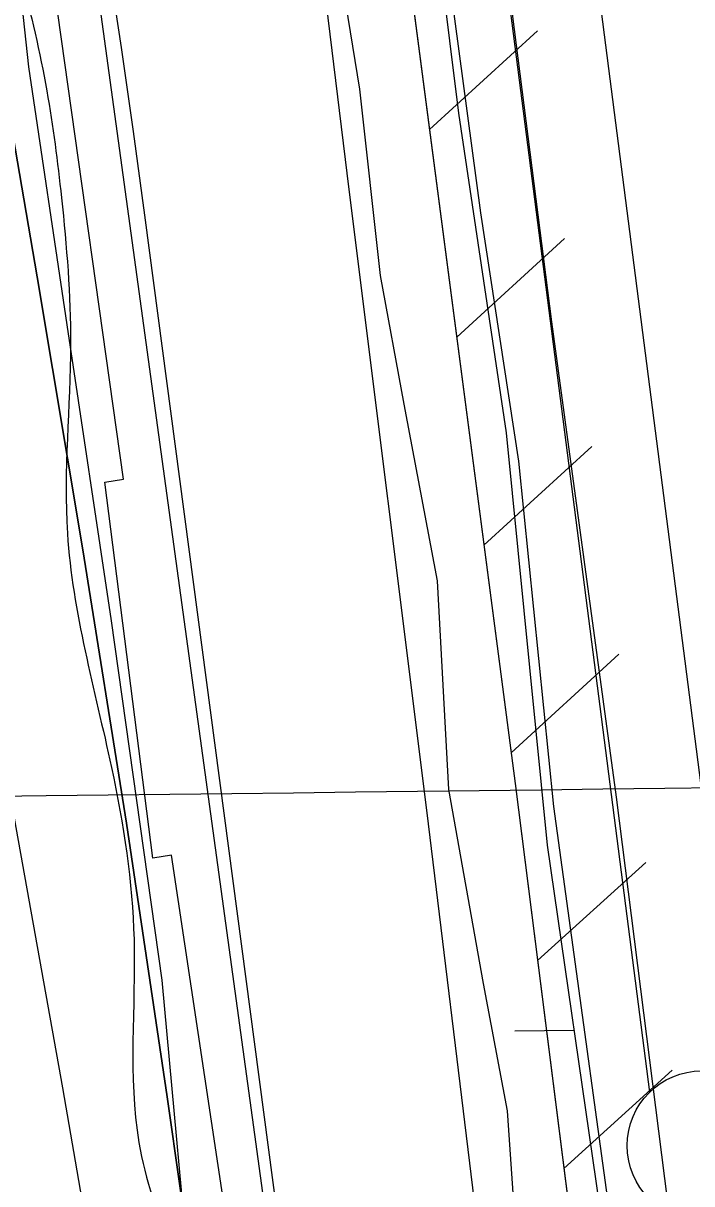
# Model space of a CAD drawing. Extents: x 3694830 to 3732949, y 415201 to 440970.
# Drawn here: x 3718390.1 to 3718613.5, y 426776 to 427163.8 of the extents above; entities that cross this region are included whole.
import ezdxf

# ---------------------------------------------------------------- set-up
doc = ezdxf.new("R2010")
doc.units = 0
for name, color, linetype in [('V-FLOD-BASE', 7, 'Continuous'), ('V-GRID-MAJR', 7, 'Continuous'), ('V-LEVE-TOET', 7, 'Continuous'), ('V-RIVR-EDGE', 7, 'Continuous'), ('V-RRAP-FSHR', 7, 'Continuous'), ('V-RRAP-RVMT', 7, 'Continuous'), ('V-SITE-VEGE', 7, 'Continuous'), ('V-SURV-LINE', 7, 'Continuous'), ('V-TOPO-DPTH', 7, 'Continuous'), ('V-TOPO-MINR', 7, 'Continuous'), ('V-TOPO-WATR', 7, 'Continuous'), ('V-WETL-SWMP', 7, 'Continuous')]:
    doc.layers.add(name, color=color, linetype=linetype)

msp = doc.modelspace()

# ---------------------------------------------------------------- linework, layer by layer
at = {"layer": 'V-FLOD-BASE'}
msp.add_lwpolyline([(3718717.038, 425973.077), (3718690.805, 426180.441), (3718675.353, 426246.468), (3718670.718, 426267.618), (3718666.606, 426303.21), (3718649.628, 426433.199), (3718629.568, 426588.46400000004), (3718614.646, 426697.819), (3718588.413, 426905.183), (3718566.807, 427064.059), (3718536.4560000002, 427301.34), (3718513.311, 427490.64900000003), (3718482.96, 427718.647)], dxfattribs=at)
at = {"layer": 'V-GRID-MAJR'}
msp.add_spline([(3698983.973, 426676.689), (3704276.781, 426737.893), (3709569.5810000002, 426799.866), (3714862.3710000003, 426862.61), (3720155.153, 426926.124), (3725447.9250000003, 426990.407), (3730740.688, 427055.46), (3730740.6890000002, 427055.46)], degree=3, dxfattribs=at)
at = {"layer": 'V-LEVE-TOET'}
msp.add_lwpolyline([(3718690.963, 425975.381), (3718667.63, 426154.56200000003), (3718658.615, 426218.896), (3718653.841, 426248.142), (3718649.593, 426266.219), (3718648.534, 426280.576), (3718648.545, 426306.626), (3718643.771, 426339.591), (3718615.662, 426542.701), (3718591.8030000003, 426724.541), (3718567.407, 426902.13), (3718555.752, 427017.506), (3718543.019, 427100.452), (3718521.278, 427262.619), (3718503.251, 427404.582), (3718480.451, 427578.977), (3718465.077, 427704.458)], dxfattribs=at)
at = {"layer": 'V-RIVR-EDGE'}
msp.add_spline([(3716285.150342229, 433216.70755455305), (3716310.376054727, 433178.2116670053), (3716330.200490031, 433149.67663238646), (3716351.384748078, 433122.4947121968), (3716380.6619774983, 433076.75426305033), (3716399.1355344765, 433050.48336356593), (3716447.785043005, 432976.2089978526), (3716475.253647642, 432930.4730209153), (3716501.833592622, 432891.0694668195), (3716527.508107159, 432851.21599263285), (3716586.0368507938, 432749.33550184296), (3716608.0997060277, 432711.75175305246), (3716608.0896435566, 432707.6823472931), (3716608.0717547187, 432700.4478481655), (3716613.02199377, 432690.94026948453), (3716627.4250269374, 432664.22727627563), (3716633.271752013, 432651.55236812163), (3716643.1890009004, 432639.3195536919), (3716675.1691050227, 432589.50299047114), (3716706.241542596, 432538.3321947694), (3716726.9412209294, 432498.0388629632), (3716741.3252472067, 432463.63921443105), (3716748.5083159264, 432442.8221406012), (3716788.5914538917, 432378.5164541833), (3716817.4332979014, 432339.5594660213), (3716842.1979097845, 432297.4474469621), (3716889.457408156, 432209.6117495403), (3716920.495186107, 432144.4241117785), (3716938.0431876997, 432109.5644806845), (3716956.496619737, 432075.15476968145), (3716988.92217174, 432022.6241512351), (3717009.1808744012, 431986.85349943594), (3717026.296844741, 431960.1337979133), (3717062.315049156, 431897.646798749), (3717093.371833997, 431840.1458163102), (3717112.2628875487, 431799.8569567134), (3717149.120557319, 431711.14266210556), (3717176.537731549, 431644.6075001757), (3717201.24867692, 431580.7919837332), (3717210.6835821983, 431556.3520700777), (3717248.473515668, 431478.93944425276), (3717267.8088990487, 431435.48437323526), (3717289.4072995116, 431392.9280243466), (3717306.4751936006, 431346.7656064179), (3717328.065767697, 431301.04416416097), (3717339.309297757, 431276.599778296), (3717352.341327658, 431244.01210870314), (3717362.697316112, 431226.35230187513), (3717376.210571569, 431205.5195753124), (3717389.256018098, 431178.3577800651), (3717401.373673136, 431141.70294081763), (3717407.1812663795, 431113.2025658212), (3717409.866252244, 431101.89195262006), (3717419.7488415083, 431075.6422961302), (3717452.4923834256, 430968.8518161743), (3717469.0935866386, 430916.8124857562), (3717483.4351269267, 430865.2309017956), (3717505.4543781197, 430810.0130613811), (3717526.565962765, 430753.4409884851), (3717540.488888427, 430715.4252084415), (3717579.0724471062, 430593.2468831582), (3717599.254004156, 430526.27745387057), (3717616.308481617, 430474.68916159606), (3717628.8760567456, 430437.12889190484), (3717638.7441113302, 430405.00120487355), (3717647.6866105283, 430364.284786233), (3717653.484141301, 430331.7150054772), (3717658.415373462, 430314.52077147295), (3717667.8502787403, 430290.08085781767), (3717679.533666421, 430260.6616357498), (3717690.3395749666, 430242.0963984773), (3717695.714018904, 430221.2837968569), (3717698.374407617, 430200.02574735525), (3717697.8529321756, 430171.9931812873), (3717701.423223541, 430152.9936766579), (3717705.9145980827, 430140.7742788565), (3717716.262760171, 430119.94937866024), (3717727.970745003, 430100.4775928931), (3717735.598143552, 430076.49430764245), (3717737.8164385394, 430059.3067819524), (3717749.0476700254, 430029.8886779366), (3717760.7590090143, 430011.77336075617), (3717771.5570911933, 429990.0430301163), (3717776.477142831, 429968.32723415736), (3717783.193520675, 429941.63324783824), (3717791.7252316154, 429917.6477264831), (3717803.4343344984, 429898.62809691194), (3717812.4226738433, 429876.4500822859), (3717819.158058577, 429857.44275129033), (3717834.8829007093, 429816.70956186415), (3717846.5238024, 429770.10840436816), (3717854.1232496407, 429734.8212142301), (3717863.5480924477, 429706.31189481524), (3717878.825250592, 429667.3884482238), (3717891.374936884, 429622.593679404), (3717903.4937099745, 429586.3909963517), (3717917.8240697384, 429530.28785043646), (3717931.7078635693, 429476.44660355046), (3717959.4631526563, 429363.79039162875), (3717976.505331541, 429307.2283812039), (3717987.2463930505, 429262.43808459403), (3718014.107432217, 429153.85351453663), (3718027.5144727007, 429090.0659494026), (3718040.473829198, 429028.0881271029), (3718052.5199288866, 428962.49529134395), (3718057.840706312, 428919.97919233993), (3718056.8950259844, 428903.2516492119), (3718056.857012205, 428887.87833856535), (3718057.7132483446, 428868.43338605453), (3718061.286893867, 428850.7903500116), (3718065.765969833, 428833.5972340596), (3718082.361582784, 428779.2971226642), (3718091.327561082, 428748.075984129), (3718100.2790047, 428710.97681505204), (3718111.4498613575, 428657.14227648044), (3718116.3609685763, 428631.80923095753), (3718128.3075616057, 428525.97449379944), (3718136.7677171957, 428473.0509759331), (3718141.6598175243, 428440.0312750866), (3718152.315907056, 428360.8771076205), (3718163.899788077, 428291.2159841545), (3718171.048197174, 428256.3820682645), (3718178.233501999, 428236.4693068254), (3718193.9158581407, 428178.55418197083), (3718199.7413402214, 428157.2883061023), (3718197.914826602, 428150.05827918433), (3718196.516990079, 428133.3318541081), (3718197.391115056, 428121.12140072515), (3718204.1164373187, 428098.04466397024), (3718215.364439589, 428075.4089028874), (3718227.961084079, 428049.60469427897), (3718240.07538496, 428011.5933864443), (3718242.706704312, 427978.57927585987), (3718251.1064850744, 427901.2393234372), (3718254.151946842, 427852.85078415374), (3718257.693168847, 427822.09521844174), (3718271.4975809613, 427736.1508816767), (3718281.7384100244, 427671.91898671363), (3718287.906479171, 427606.3406856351), (3718295.910006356, 427551.6096610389), (3718303.86545729, 427477.4359200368), (3718310.120734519, 427447.1258022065), (3718323.1359936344, 427407.755789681), (3718345.149654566, 427350.27716828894), (3718351.4094040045, 427321.7756752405), (3718363.483455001, 427267.48674436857), (3718378.280505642, 427217.2605109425), (3718397.9875454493, 427141.24907579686), (3718402.8729374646, 427105.51643777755), (3718405.9172811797, 427056.67574229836), (3718404.85644146, 426993.37611103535), (3718419.5841728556, 426915.1161934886), (3718427.128835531, 426857.673349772), (3718428.7697524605, 426789.8454482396), (3718439.5309389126, 426753.19396314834), (3718453.8926041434, 426709.7511907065), (3718458.333666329, 426677.1847641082), (3718461.822339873, 426625.1778572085), (3718465.3367286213, 426583.5705428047), (3718482.7136682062, 426479.5310138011), (3718492.5235840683, 426423.89120460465), (3718501.0016284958, 426378.20218586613), (3718502.740934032, 426350.1640295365), (3718512.9079716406, 426256.0898256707), (3718518.2276310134, 426213.12157047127), (3718524.0307520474, 426182.8125706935), (3718533.4421782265, 426148.87737693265), (3718540.932056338, 426069.2788796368), (3718548.926639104, 426010.93060547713), (3718557.8054093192, 425944.44128369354), (3718573.419564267, 425858.9446309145), (3718584.546816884, 425787.47600071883), (3718587.6079313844, 425745.4176481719), (3718587.5598551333, 425725.9749317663), (3718607.5144475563, 425567.2177947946), (3718614.553287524, 425488.07257174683), (3718638.2224000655, 425368.6440793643), (3718641.2633896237, 425318.44691529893), (3718641.093445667, 425249.71917358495), (3718640.1008071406, 425214.0010702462), (3718649.842521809, 425130.7797331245), (3718658.7335906, 425069.2641294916), (3718661.819302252, 425037.15321324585), (3718660.4114032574, 425016.35738241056), (3718674.9568921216, 424864.3960049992), (3718675.7337465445, 424812.8479626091), (3718692.623870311, 424694.7927095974), (3718696.053287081, 424618.8215243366), (3718696.3992283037, 424575.8655677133), (3718706.120818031, 424484.50541907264), (3718711.8680364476, 424431.58860952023), (3718715.414848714, 424403.0938247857), (3718735.932284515, 424289.09903311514), (3718746.6017906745, 424215.3707399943), (3718759.902616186, 424108.62833628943), (3718772.361740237, 424027.20891563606), (3718777.7160592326, 423998.2575024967), (3718795.9078670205, 423858.0432417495), (3718805.722255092, 423804.2120573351), (3718812.4363968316, 423776.6137586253), (3718828.995114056, 423707.3924927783), (3718835.666769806, 423662.61225864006), (3718835.0893917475, 423611.97188279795), (3718835.0021836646, 423576.70369954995), (3718839.347093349, 423505.2518401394), (3718842.400381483, 423460.0283942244), (3718850.4217975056, 423412.53186875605), (3718863.399042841, 423357.7885455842), (3718870.556396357, 423326.57187925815), (3718873.558254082, 423260.5492483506), (3718878.8566704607, 423208.99002543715), (3718893.6280058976, 423148.3641995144), (3718898.9990956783, 423126.1951293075), (3718912.449740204, 423080.0416557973), (3718927.228902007, 423022.5809232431), (3718930.7723601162, 422992.72966992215), (3718937.449606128, 422950.2102167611), (3718945.9175880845, 422900.45179226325), (3718952.6261395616, 422870.5927125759), (3718968.7192839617, 422795.94669043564), (3718969.558749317, 422769.7193949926), (3718968.1251351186, 422738.52397166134), (3718972.1185133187, 422707.7672878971), (3718981.0464778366, 422661.1728387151), (3718990.8496853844, 422602.8200923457), (3719006.889163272, 422506.4705728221), (3719010.8098680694, 422446.3237363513), (3719014.374569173, 422425.06345074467), (3719022.4351170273, 422393.39239211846), (3719033.201893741, 422359.001688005), (3719050.257489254, 422307.86555192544), (3719062.772515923, 422249.0539410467), (3719077.096167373, 422190.2378579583), (3719087.846173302, 422149.0648109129)], degree=3, dxfattribs=at)
at = {"layer": 'V-RRAP-FSHR'}
for p, q in [((3718525.896, 427128.279), (3718561.923, 427161.237)), ((3718534.9760000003, 427058.874), (3718571.003, 427091.833)), ((3718544.056, 426989.469), (3718580.083, 427022.428)), ((3718553.136, 426920.064), (3718589.163, 426953.023)), ((3718561.9820000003, 426850.629), (3718598.139, 426883.445)), ((3718570.787, 426781.189), (3718606.944, 426814.004))]:
    msp.add_line(p, q, dxfattribs=at)
for points in [[(3717466.363, 431122.742), (3717599.65, 430720.931), (3717706.566, 430384.757), (3717801.326, 430082.95900000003), (3717862.537, 429898.607), (3717882.457, 429834.63), (3717990.022, 429618.846), (3718021.0470000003, 429549.336), (3718032.017, 429517.206), (3718067.519, 429247.00800000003), (3718161.859, 428561.591), (3718206.682, 428259.325), (3718221.764, 428205.86100000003), (3718246.87, 428158.017), (3718387.5130000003, 427953.512), (3718417.377, 427897.223), (3718439.768, 427786.612), (3718554.487, 426909.739), (3718636.737, 426261.066), (3718740.7460000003, 425428.938), (3718783.561, 425184.07300000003), (3718800.839, 424873.2)], [(3718391.117241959, 427348.2781534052), (3718475.5358020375, 426733.12448883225), (3718537.582010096, 426315.3161044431), (3718574.68153013, 426010.60852015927), (3718621.140410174, 425693.5596878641), (3718655.821242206, 425402.36275959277), (3718689.050042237, 424990.8642632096), (3718733.5100742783, 424580.68877482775), (3718746.9633862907, 424380.1158466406), (3718784.4008263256, 424103.55187838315), (3718845.2264263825, 423695.10695000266), (3718886.06354642, 423421.6149817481), (3718923.4026824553, 423190.475653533), (3718957.442490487, 423026.1666613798), (3718988.342714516, 422871.5979572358), (3719013.631418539, 422718.0081970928), (3719111.70194663, 422210.45850062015), (3719157.0467146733, 422005.7035564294), (3719219.832250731, 421828.0231722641), (3719374.716346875, 421477.77011593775), (3719529.571771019, 421100.78246758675)], [(3718519.012, 427180.895), (3718554.487, 426909.739), (3718607.257, 426493.563)]]:
    msp.add_lwpolyline(points, dxfattribs=at)
at = {"layer": 'V-RRAP-RVMT'}
for p, q in [((3718423.6460000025, 427011.52400000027), (3718401.6750000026, 427167.1440000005)), ((3718417.3380000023, 427010.43400000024), (3718423.6460000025, 427011.52400000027)), ((3718433.4370000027, 426884.81000000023), (3718417.338000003, 427010.43400000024)), ((3718439.708000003, 426885.81000000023), (3718433.4370000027, 426884.81000000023)), ((3718463.1970000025, 426729.34500000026), (3718439.708000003, 426885.81000000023))]:
    msp.add_line(p, q, dxfattribs=at)
at = {"layer": 'V-SITE-VEGE'}
for points in [[(3718436.847, 427629.849), (3718450.634, 427519.788), (3718463.877, 427379.95), (3718482.968, 427238.518), (3718498.873, 427108.251), (3718524.852, 426900.886), (3718540.756, 426770.08900000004), (3718561.965, 426605.792), (3718581.5870000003, 426461.169), (3718606.5160000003, 426288.895), (3718611.8140000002, 426235.72500000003), (3718626.66, 426119.814), (3718646.816, 425987.949)], [(3718560.663, 425925.242), (3718540.519, 426091.134), (3718519.289, 426204.92100000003), (3718500.181, 426294.248), (3718476.826, 426406.972), (3718461.966, 426480.348), (3718453.4930000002, 426585.625), (3718447.167, 426729.18), (3718436.573, 426844.028), (3718419.6010000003, 426964.192), (3718404.7490000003, 427063.09), (3718392.018, 427149.227), (3718384.598, 427217.284), (3718363.369, 427322.563)]]:
    msp.add_lwpolyline(points, dxfattribs=at)
at = {"layer": 'V-SURV-LINE'}
for points in [[(3718495.5477160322, 427848.4153799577), (3718629.270592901, 426810.5279743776)], [(3718599.5173025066, 426806.6884761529), (3718465.794455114, 427844.57565295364)]]:
    msp.add_lwpolyline(points, dxfattribs=at)
msp.add_circle((3718616.94834, 426788.7848099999), 25, dxfattribs=at)
at = {"layer": 'V-TOPO-DPTH'}
msp.add_lwpolyline([(3718267.2840312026, 427763.6649767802), (3718355.7314083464, 427301.403785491), (3718359.506562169, 427281.37296269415), (3718363.2076688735, 427261.3286792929), (3718366.797704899, 427241.2642049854), (3718370.313693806, 427221.18627007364), (3718394.7936333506, 427079.0793649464), (3718410.0136279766, 426987.86376204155), (3718424.5932200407, 426896.5493587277), (3718438.212208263, 426805.08675480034), (3718451.1907939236, 426713.52535046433), (3718487.502370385, 426447.29175412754), (3718491.7890096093, 426415.3078550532), (3718495.9765352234, 426383.3112186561), (3718500.0153904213, 426351.2954762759), (3718503.955132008, 426319.26699657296), (3718522.76092608, 426163.39690842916), (3718535.8418662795, 426053.40230421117)], dxfattribs=at)
at = {"layer": 'V-TOPO-MINR'}
for points in [[(3718550.8661958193, 425676.490673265), (3718473.0005916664, 426343.9533117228), (3718470.7996816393, 426362.2735653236), (3718468.515118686, 426380.5830898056), (3718466.1050763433, 426398.87652060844), (3718463.6113810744, 426417.1592222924), (3718448.746874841, 426523.417737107), (3718438.3466881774, 426594.75598075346), (3718427.3980154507, 426666.0066944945), (3718415.6266136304, 426737.12611337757), (3718403.3067257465, 426808.15800235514), (3718323.0300000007, 427255.63), (3718211.560956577, 427926.11551473)], [(3718636.536688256, 425390.9424652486), (3718538.400871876, 426278.33671329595), (3718536.3701905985, 426296.33711643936), (3718534.2868136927, 426314.3313011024), (3718532.124393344, 426332.31615804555), (3718529.909277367, 426350.29479650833), (3718527.6354325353, 426368.2662922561), (3718525.3359808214, 426386.2344831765), (3718522.998118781, 426404.197716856), (3718520.634649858, 426422.15764570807), (3718430.7371808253, 427099.68597220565), (3718426.899435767, 427127.6832487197), (3718422.900938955, 427155.6568397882), (3718418.661314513, 427183.5949026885), (3718414.2609383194, 427211.5092801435), (3718409.658322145, 427239.3918370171), (3718404.9468407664, 427267.25565746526), (3718400.07206158, 427295.0913732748), (3718395.0884171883, 427322.90835265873), (3718384.576544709, 427380.60697347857), (3718374.3701543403, 427437.27933323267), (3718364.3168857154, 427493.9785231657), (3718354.4932997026, 427550.71795836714), (3718344.8228354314, 427607.4842237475)]]:
    msp.add_lwpolyline(points, dxfattribs=at)
at = {"layer": 'V-TOPO-WATR'}
msp.add_lwpolyline([(3718535.8418662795, 426053.40230421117), (3718522.76092608, 426163.39690842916), (3718503.955132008, 426319.26699657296), (3718500.0153904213, 426351.2954762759), (3718495.9765352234, 426383.3112186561), (3718491.7890096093, 426415.3078550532), (3718487.502370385, 426447.29175412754), (3718451.1907939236, 426713.52535046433), (3718438.212208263, 426805.08675480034), (3718424.5932200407, 426896.5493587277), (3718410.0136279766, 426987.86376204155), (3718394.7936333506, 427079.0793649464), (3718370.313693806, 427221.18627007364), (3718366.797704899, 427241.2642049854), (3718363.2076688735, 427261.3286792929), (3718359.506562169, 427281.37296269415), (3718355.7314083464, 427301.403785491), (3718267.2840312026, 427763.6649767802)], dxfattribs=at)
at = {"layer": 'V-WETL-SWMP'}
msp.add_line((3718554.417639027, 426827.1668977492), (3718574.218016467, 426827.4030621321), dxfattribs=at)
for points in [[(3718462.923, 427703.755), (3718486.781, 427511.813), (3718517.537, 427278.93), (3718535.563, 427133.777), (3718551.475, 427026.905), (3718565.25, 426889.197), (3718582.753, 426768.50200000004), (3718603.432, 426606.866), (3718617.219, 426504.78), (3718635.784, 426380.89400000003), (3718645.859, 426303.798), (3718645.323, 426290.507), (3718645.3170000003, 426275.088), (3718646.377, 426263.923), (3718648.498, 426249.03500000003), (3718654.336, 426218.728), (3718671.8370000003, 426092.184), (3718683.508, 426018.809)], [(3718555.102, 426755.22000000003), (3718551.927, 426800.413), (3718543.967, 426842.949), (3718532.293, 426907.817), (3718528.596, 426977.468), (3718517.452, 427036.487), (3718509.492, 427079.555), (3718502.602, 427141.76300000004), (3718492.522, 427203.441), (3718488.286, 427255.015), (3718481.392, 427304.463), (3718466.542, 427410.27), (3718459.653, 427474.605), (3718450.112, 427557.018), (3718434.74, 427688.878)]]:
    msp.add_lwpolyline(points, dxfattribs=at)

doc.saveas('drawing.dxf')
